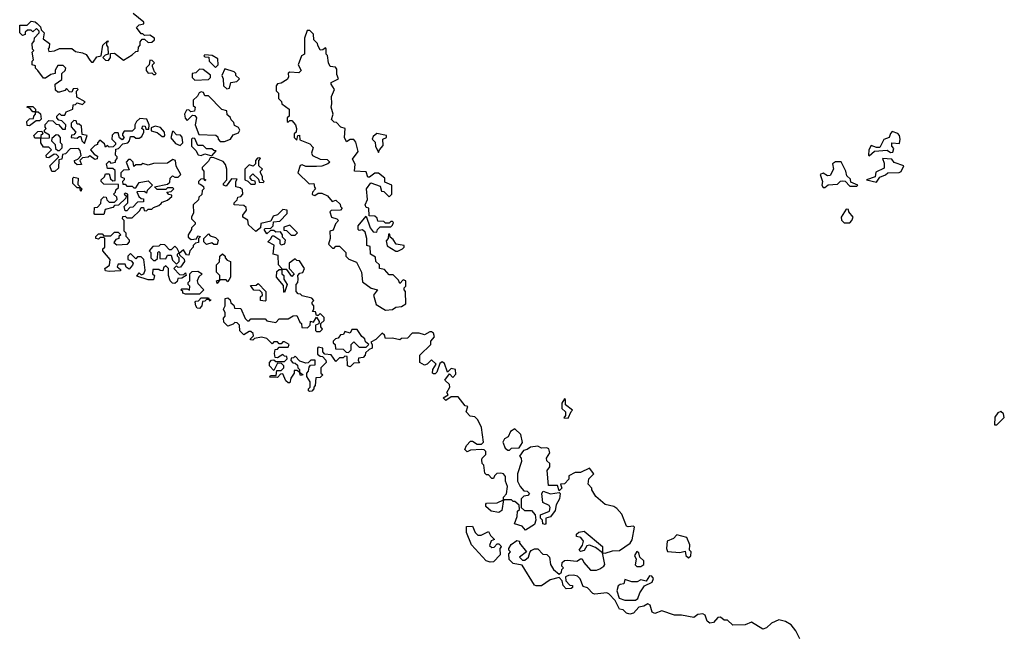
# Model space of a CAD drawing. Extents: x 2029826 to 2248070, y 228728 to 402406.
# Tile 338 of 368: x 2166710 to 2172267, y 308120 to 311589. Entities that reach past the tile are written whole.
import ezdxf

# ---------------------------------------------------------------- set-up
doc = ezdxf.new("R2010")
doc.units = 0

msp = doc.modelspace()

# ---------------------------------------------------------------- linework, layer by layer
at = {"layer": '0CON10XD'}
for points in [[(2167508.3, 310551.7), (2167515, 310560), (2167545, 310570), (2167568.3, 310591.7), (2167568.3, 310598.3), (2167551.7, 310601.7), (2167540, 310615), (2167565, 310620), (2167580, 310635), (2167575, 310640), (2167545, 310640), (2167535, 310630), (2167485, 310630), (2167470, 310645), (2167545, 310660), (2167558.3, 310671.7), (2167560, 310695), (2167571.7, 310708.3), (2167585, 310700), (2167605, 310700), (2167620, 310715), (2167593, 310763), (2167590, 310795), (2167575, 310800), (2167545, 310780), (2167465, 310777.5), (2167435, 310767.5), (2167405, 310777.5), (2167395, 310770), (2167365, 310770), (2167355, 310760), (2167350, 310785), (2167335, 310800), (2167325, 310800), (2167310, 310785), (2167328.3, 310741.7), (2167295, 310740), (2167280, 310725), (2167281.7, 310701.7), (2167300, 310695), (2167300, 310685), (2167290, 310675), (2167291.7, 310661.7), (2167305, 310660), (2167315, 310650), (2167345, 310650), (2167355, 310640), (2167365, 310640), (2167385, 310670), (2167435, 310680), (2167460, 310655), (2167430, 310625), (2167425, 310610), (2167415, 310620), (2167371.7, 310618.3), (2167381.7, 310591.7), (2167395, 310580), (2167408.3, 310578.3), (2167408.3, 310561.7), (2167375, 310560), (2167348.3, 310531.7), (2167331.7, 310528.3), (2167315, 310510), (2167305, 310510), (2167300, 310535), (2167320, 310555), (2167320, 310605), (2167305, 310610), (2167300, 310605), (2167310, 310595), (2167308.3, 310581.7), (2167268.3, 310541.7), (2167245, 310540), (2167235, 310530), (2167191.7, 310518.3), (2167185, 310490), (2167135, 310490), (2167130, 310495), (2167131.7, 310528.3), (2167148.3, 310531.7), (2167168.3, 310551.7), (2167170, 310575), (2167185, 310590), (2167198.3, 310588.3), (2167201.7, 310571.7), (2167215, 310560), (2167245, 310560), (2167260, 310575), (2167258.3, 310588.3), (2167240, 310605), (2167250, 310615), (2167251.7, 310628.3), (2167268.3, 310641.7), (2167268.3, 310658.3), (2167185, 310660), (2167170, 310675), (2167170, 310685), (2167188.3, 310701.7), (2167195, 310720), (2167215, 310720), (2167221.7, 310691.7), (2167235, 310680), (2167248.3, 310681.7), (2167248.3, 310738.3), (2167235, 310750), (2167205, 310750), (2167200, 310775), (2167215, 310790), (2167225, 310780), (2167250, 310785), (2167250, 310795), (2167260, 310805), (2167260, 310815), (2167250, 310825), (2167251.7, 310858.3), (2167268.3, 310861.7), (2167291.7, 310888.3), (2167320, 310895), (2167330, 310905), (2167335, 310930), (2167355, 310930), (2167365, 310920), (2167385, 310920), (2167400, 310930), (2167410, 310955), (2167410, 310965), (2167400, 310975), (2167405, 310990), (2167418.3, 310988.3), (2167421.7, 310971.7), (2167438.3, 310971.7), (2167440, 310995), (2167428.3, 311028.3), (2167388.3, 311031.7), (2167370, 311015), (2167360, 310995), (2167360, 310975), (2167345, 310960), (2167300, 310960), (2167290, 310945), (2167290, 310935), (2167300, 310925), (2167288.3, 310911.7), (2167273, 310923), (2167265, 310950), (2167245, 310950), (2167231.7, 310938.3), (2167230, 310915), (2167250, 310895), (2167250, 310885), (2167238.3, 310871.7), (2167215, 310870), (2167205, 310880), (2167195, 310870), (2167188.3, 310888.3), (2167161.7, 310908.3), (2167150, 310895), (2167150, 310885), (2167135, 310880), (2167110, 310855), (2167130, 310830), (2167148.3, 310818.3), (2167147, 310803), (2167135, 310800), (2167105, 310820), (2167097, 310813), (2167065, 310810), (2167050, 310795), (2167058.3, 310771.7), (2167035, 310770), (2167021.7, 310781.7), (2167020, 310795), (2167038.3, 310801.7), (2167057.5, 310822.5), (2167051.7, 310851.7), (2167041.7, 310861.7), (2166995, 310860), (2166968.3, 310831.7), (2166951.7, 310828.3), (2166948.3, 310801.7), (2166931.7, 310798.3), (2166928.3, 310751.7), (2166908.3, 310731.7), (2166891.7, 310731.7), (2166880, 310765), (2166930, 310815), (2166918.3, 310828.3), (2166905, 310830), (2166875, 310810), (2166861.7, 310811.7), (2166860, 310825), (2166890, 310855), (2166875, 310870), (2166845, 310870), (2166830, 310895), (2166830, 310920), (2166795, 310920), (2166790, 310935), (2166811.7, 310958.3), (2166835, 310960), (2166840, 310945), (2166830, 310935), (2166830, 310920), (2166878.3, 310921.7), (2166878.3, 310938.3), (2166850, 310955), (2166850, 310965), (2166860, 310975), (2166853, 310983), (2166853, 310997), (2166875, 311020), (2166897.5, 311017.5), (2166915, 311000), (2166928.3, 310998.3), (2166951.7, 310971.7), (2166968.3, 310971.7), (2166970, 310995), (2166948.3, 311018.3), (2166931.7, 311021.7), (2166920, 311035), (2166920, 311045), (2166935, 311060), (2166945, 311050), (2166965, 311050), (2166971.7, 311068.3), (2167010, 311085), (2167011.7, 311108.3), (2167025, 311110), (2167035, 311120), (2167065, 311110), (2167080, 311125), (2167031.7, 311151.7), (2167030, 311185), (2167040, 311195), (2167035, 311200), (2167011.7, 311198.3), (2167005, 311180), (2166991.7, 311181.7), (2166975, 311200), (2166965, 311190), (2166935, 311180), (2166925, 311180), (2166911.7, 311191.7), (2166910, 311225), (2166948.3, 311251.7), (2166947.5, 311285), (2166967, 311303), (2166970, 311315), (2166955, 311330), (2166925, 311330), (2166910, 311305), (2166910, 311285), (2166885, 311280), (2166855, 311260), (2166845, 311260), (2166811.7, 311301.7), (2166800, 311315), (2166798.3, 311328.3), (2166780, 311335), (2166780, 311355), (2166787.5, 311362.5), (2166780, 311405), (2166790, 311415), (2166782.5, 311422.5), (2166780, 311455), (2166791.7, 311468.3), (2166793, 311487), (2166820, 311515), (2166820, 311525), (2166805, 311540), (2166785, 311520), (2166775, 311530), (2166755, 311530), (2166741.7, 311518.3), (2166740, 311505), (2166725, 311500), (2166710, 311515), (2166711.7, 311558.3), (2166751.7, 311558.3), (2166775, 311580), (2166797, 311577), (2166808.3, 311568.3), (2166828.3, 311548.3), (2166831.7, 311531.7), (2166847.5, 311515), (2166841.7, 311481.7), (2166877.5, 311455), (2166877, 311433), (2166870, 311425), (2166875, 311410), (2166907, 311413), (2166935, 311427.5), (2167005, 311427.5), (2167025, 311410), (2167065, 311402.5), (2167085, 311392.5), (2167105, 311360), (2167115, 311350), (2167125, 311350), (2167145, 311380), (2167170, 311385), (2167180, 311445), (2167205, 311470), (2167210, 311465), (2167200, 311460), (2167200, 311445), (2167207.5, 311435), (2167210, 311395), (2167191.7, 311388.3), (2167180, 311375), (2167195, 311360), (2167211.7, 311358.3), (2167222.5, 311375), (2167221.7, 311398.3), (2167245, 311400), (2167295, 311360), (2167345, 311390), (2167365, 311410), (2167378.3, 311411.7), (2167380, 311435), (2167390, 311445), (2167390, 311465), (2167401.7, 311478.3), (2167415, 311480), (2167435, 311460), (2167455, 311462.5), (2167470, 311475), (2167470, 311485), (2167445, 311502.5), (2167415, 311500), (2167405, 311510), (2167395, 311510), (2167370, 311545), (2167385, 311560), (2167410, 311565), (2167410, 311575), (2167350, 311625)], [(2168775, 309950), (2168815, 309952.5), (2168833, 309967), (2168865, 309970), (2168890, 309985), (2168887.5, 310055), (2168880, 310065), (2168880, 310075), (2168890, 310085), (2168890, 310115), (2168875, 310120), (2168855, 310100), (2168848.3, 310118.3), (2168818.3, 310148.3), (2168795, 310150), (2168768.3, 310178.3), (2168740, 310185), (2168740, 310205), (2168720, 310225), (2168718.3, 310248.3), (2168690, 310265), (2168688.3, 310308.3), (2168670, 310315), (2168670, 310355), (2168660.7, 310390.7), (2168645, 310402.5), (2168625, 310400), (2168620, 310405), (2168620, 310425), (2168665, 310480), (2168687.5, 310415), (2168705, 310392.5), (2168725, 310390), (2168730, 310405), (2168745, 310420), (2168805, 310420), (2168815, 310430), (2168820, 310445), (2168815, 310450), (2168805, 310450), (2168795, 310440), (2168775, 310440), (2168765, 310450), (2168731.7, 310451.7), (2168728.3, 310468.3), (2168715, 310480), (2168681.7, 310481.7), (2168680, 310525), (2168665, 310530), (2168660, 310545), (2168672.5, 310575), (2168667.5, 310635), (2168691.7, 310668.3), (2168745, 310650), (2168751.7, 310621.7), (2168765, 310620), (2168795, 310590), (2168810, 310605), (2168810, 310655), (2168771.7, 310671.7), (2168770, 310695), (2168735, 310722.5), (2168715, 310722.5), (2168685, 310700), (2168675, 310700), (2168665, 310730), (2168600, 310735), (2168603, 310773), (2168588.3, 310801.7), (2168620, 310845), (2168607, 310897), (2168595, 310912.5), (2168575, 310912.5), (2168555, 310900), (2168543.3, 310925), (2168547.5, 310975), (2168521.7, 310981.7), (2168498.3, 311008.3), (2168485, 311010), (2168470, 311025), (2168480, 311055), (2168467.5, 311095), (2168472.5, 311115), (2168470, 311155), (2168486.7, 311195), (2168467.5, 311225), (2168467.5, 311235), (2168510, 311255), (2168500.7, 311280.7), (2168499.3, 311309.3), (2168491.7, 311321.7), (2168462.5, 311325), (2168452.5, 311345), (2168447, 311387), (2168440, 311395), (2168440, 311425), (2168435, 311430), (2168421.7, 311418.3), (2168405, 311417.5), (2168392.5, 311445), (2168390, 311455), (2168370, 311475), (2168368.3, 311508.3), (2168348.3, 311528.3), (2168331.7, 311528.3), (2168317.5, 311485), (2168316.7, 311395), (2168300, 311385), (2168282.5, 311335), (2168298.3, 311301.7), (2168285, 311290), (2168235, 311292.5), (2168225, 311287.5), (2168226.7, 311265), (2168219.3, 311250.7), (2168185, 311230), (2168165, 311227.5), (2168157.5, 311215), (2168158.3, 311188.3), (2168170, 311175), (2168170, 311145), (2168188.3, 311128.3), (2168190, 311115), (2168230, 311085), (2168230, 311045), (2168220, 311035), (2168220, 311015), (2168225, 311010), (2168235, 311020), (2168245, 311020), (2168267.5, 310995), (2168272.5, 310975), (2168270, 310955), (2168260, 310945), (2168260, 310925), (2168275, 310910), (2168280, 310935), (2168288.3, 310938.3), (2168291.7, 310911.7), (2168348.3, 310888.3), (2168367, 310867), (2168357.5, 310835), (2168361.7, 310821.7), (2168405, 310802.5), (2168445, 310800), (2168460, 310785), (2168450, 310775), (2168415, 310763.3), (2168385, 310760), (2168325, 310760), (2168305, 310770), (2168293, 310767), (2168280, 310725), (2168343, 310663), (2168370, 310665), (2168373, 310643), (2168380, 310635), (2168362.5, 310615), (2168360, 310605), (2168365, 310600), (2168375, 310597.5), (2168395, 310610), (2168415, 310610), (2168447.5, 310595), (2168473, 310563), (2168495, 310570), (2168518.3, 310548.3), (2168520, 310535), (2168530, 310525), (2168520, 310515), (2168468.3, 310511.7), (2168460, 310505), (2168470, 310475), (2168500, 310465), (2168510, 310455), (2168493, 310437), (2168478.3, 310401.7), (2168460, 310395), (2168462.5, 310355), (2168453, 310323), (2168475, 310300), (2168485, 310300), (2168495, 310310), (2168515, 310310), (2168550, 310275), (2168550, 310255), (2168567, 310237), (2168610, 310220), (2168640, 310165), (2168645, 310110), (2168693, 310073), (2168730, 310065), (2168706.7, 310035), (2168721.7, 309981.7), (2168775, 309950)], [(2167475, 311280), (2167480, 311285), (2167470, 311295), (2167460, 311325), (2167460, 311335), (2167470, 311345), (2167458.3, 311358.3), (2167445, 311360), (2167440, 311335), (2167423, 311317), (2167423, 311303), (2167435, 311287.5), (2167455, 311290), (2167465, 311280), (2167475, 311280)], [(2167815, 311320), (2167830, 311335), (2167828.3, 311368.3), (2167797, 311387), (2167755, 311390), (2167750, 311385), (2167755, 311380), (2167778.3, 311378.3), (2167780, 311355), (2167815, 311320)], [(2167698.3, 311248.3), (2167775, 311252.5), (2167787, 311263), (2167786.7, 311276.7), (2167745, 311307.5), (2167725, 311310), (2167705, 311290), (2167682.5, 311285), (2167683, 311263), (2167698.3, 311248.3)], [(2167878.3, 311198.3), (2167895, 311202.5), (2167902.5, 311235), (2167935, 311240), (2167950, 311255), (2167930, 311275), (2167930, 311285), (2167920, 311295), (2167868.3, 311311.7), (2167850, 311275), (2167857.5, 311255), (2167860, 311215), (2167878.3, 311198.3)], [(2167841.7, 310901.7), (2167865, 310902.5), (2167900, 310915), (2167915, 310940), (2167945, 310950), (2167952.5, 310965), (2167945, 310980), (2167921.7, 310991.7), (2167918.3, 311008.3), (2167903, 311023), (2167898.3, 311038.3), (2167881.7, 311051.7), (2167880, 311075), (2167851.7, 311081.7), (2167775, 311160), (2167755, 311160), (2167748.3, 311178.3), (2167735, 311182.5), (2167723.6, 311176.4), (2167713, 311157), (2167690, 311135), (2167690, 311105), (2167700, 311095), (2167697, 311073), (2167675, 311070), (2167665, 311080), (2167651.7, 311078.3), (2167640, 311055), (2167643, 311033), (2167655, 311020), (2167685, 311050), (2167698.3, 311048.3), (2167707.5, 311035), (2167700, 310995), (2167721.7, 310941.7), (2167817, 310937), (2167828.3, 310928.3), (2167830, 310915), (2167841.7, 310901.7)], [(2166765, 310990), (2166751.7, 310991.7), (2166750, 311015), (2166765, 311030), (2166788.3, 311031.7), (2166790, 311045), (2166800, 311055), (2166800, 311070), (2166785, 311070), (2166768.3, 311088.3), (2166750, 311095), (2166755, 311100), (2166785, 311100), (2166800, 311085), (2166800, 311070), (2166815, 311070), (2166827, 311057), (2166831.7, 311028.3), (2166821.7, 311018.3), (2166802.5, 311017.5), (2166765, 310990)], [(2167075, 310890), (2167090, 310935), (2167061.7, 310941.7), (2167058.3, 310988.3), (2167045, 311000), (2167035, 311000), (2167028.3, 311018.3), (2167015, 311020), (2167000, 311005), (2167000, 310985), (2167027.5, 310955), (2167015, 310940), (2167001.7, 310938.3), (2167000, 310925), (2167035, 310920), (2167045, 310930), (2167055, 310930), (2167060, 310905), (2167075, 310890)], [(2167525, 310930), (2167530, 310935), (2167527.5, 310955), (2167505, 310980), (2167475, 310987.5), (2167451.7, 310978.3), (2167451.7, 310961.7), (2167485, 310952.5), (2167515, 310930), (2167525, 310930)], [(2166935, 310850), (2166950, 310865), (2166950, 310885), (2166940, 310895), (2166940, 310925), (2166928.3, 310938.3), (2166915, 310940), (2166891.7, 310918.3), (2166890, 310905), (2166910, 310885), (2166911.7, 310861.7), (2166925, 310850), (2166935, 310850)], [(2167615, 310880), (2167630, 310895), (2167627, 310927), (2167618.3, 310938.3), (2167595, 310940), (2167578.3, 310958.3), (2167571.7, 310958.3), (2167563, 310923), (2167590, 310890), (2167615, 310880)], [(2167795, 310820), (2167818.3, 310848.3), (2167805, 310850), (2167795, 310860), (2167765, 310860), (2167745, 310880), (2167715, 310880), (2167698.3, 310918.3), (2167685, 310920), (2167680, 310915), (2167680, 310875), (2167705, 310850), (2167717, 310827), (2167735, 310822.5), (2167755, 310832.5), (2167795, 310820)], [(2168735, 310840), (2168740, 310855), (2168761.7, 310878.3), (2168760, 310915), (2168780, 310925), (2168780, 310935), (2168725, 310947.5), (2168705, 310930), (2168700, 310915), (2168717, 310897), (2168717.5, 310875), (2168735, 310840)], [(2171505, 310820), (2171535, 310847.5), (2171605, 310852.5), (2171625, 310840), (2171638.3, 310841.7), (2171643, 310863), (2171632.5, 310875), (2171632.5, 310895), (2171675, 310890), (2171680, 310915), (2171676.1, 310936.1), (2171666.1, 310946.1), (2171635, 310957.5), (2171623.8, 310946.2), (2171616.4, 310923.6), (2171587, 310913), (2171565, 310867.5), (2171545, 310867.5), (2171515, 310880), (2171502.5, 310855), (2171500, 310825), (2171505, 310820)], [(2169317, 309163), (2169255, 309160), (2169235, 309150), (2169222.5, 309162.5), (2169232.5, 309185), (2169255, 309210), (2169265, 309210), (2169292.5, 309192.5), (2169317, 309193), (2169327.5, 309205), (2169317, 309287), (2169295, 309330), (2169278.3, 309348.3), (2169251.7, 309351.7), (2169230, 309375), (2169240, 309405), (2169225, 309410), (2169185, 309460), (2169145, 309460), (2169115, 309440), (2169100, 309455), (2169128.3, 309471.7), (2169120, 309485), (2169137.5, 309515), (2169135, 309530), (2169110, 309555), (2169135, 309590), (2169155, 309570), (2169171.7, 309588.3), (2169170, 309615), (2169145, 309620), (2169125, 309600), (2169108.3, 309648.3), (2169095, 309657.5), (2169081.7, 309648.3), (2169065, 309600), (2169055, 309590), (2169045, 309590), (2169040, 309595), (2169042.5, 309615), (2169060, 309645), (2169035, 309670), (2169010, 309645), (2168995, 309640), (2168967.5, 309655), (2168967.5, 309695), (2169030, 309755), (2169030, 309775), (2169051.7, 309798.3), (2169045, 309820), (2169035, 309827.5), (2169025, 309827.5), (2168995, 309810), (2168965, 309820), (2168925, 309820), (2168898.3, 309791.7), (2168865, 309790), (2168855, 309782.5), (2168815, 309792.5), (2168775, 309790), (2168768.3, 309808.3), (2168755, 309820), (2168720, 309785), (2168691.7, 309768.3), (2168700, 309755), (2168700, 309735), (2168681.7, 309728.3), (2168661.7, 309708.3), (2168660, 309695), (2168648.3, 309681.7), (2168621.7, 309678.3), (2168620, 309665), (2168628.3, 309651.7), (2168595, 309650), (2168575, 309630), (2168560, 309635), (2168558.3, 309688.3), (2168545, 309690), (2168535, 309680), (2168515, 309680), (2168495, 309660), (2168468.3, 309698.3), (2168431.7, 309701.7), (2168420, 309715), (2168420, 309735), (2168395, 309740), (2168390, 309735), (2168391.7, 309701.7), (2168405, 309690), (2168418.3, 309688.3), (2168438.3, 309668.3), (2168440, 309655), (2168410, 309625), (2168410, 309595), (2168420, 309585), (2168405, 309570), (2168381.7, 309568.3), (2168377.5, 309525), (2168370, 309515), (2168370, 309505), (2168358.3, 309491.7), (2168345, 309490), (2168340, 309495), (2168340, 309505), (2168350, 309515), (2168350, 309545), (2168330, 309575), (2168330, 309595), (2168340, 309605), (2168343, 309627), (2168351.7, 309638.3), (2168378.3, 309641.7), (2168378.3, 309668.3), (2168353, 309667), (2168338.3, 309651.7), (2168325, 309650), (2168291.7, 309661.7), (2168265, 309690), (2168255, 309680), (2168241.7, 309678.3), (2168240, 309665), (2168251.7, 309651.7), (2168265, 309650), (2168278.3, 309638.3), (2168280, 309625), (2168290, 309615), (2168290, 309600), (2168310, 309585), (2168295, 309580), (2168290, 309600), (2168275, 309610), (2168260, 309610), (2168260, 309595), (2168240, 309565), (2168235, 309540), (2168225, 309540), (2168211.7, 309551.7), (2168195, 309590), (2168181.7, 309588.3), (2168165, 309570), (2168121.7, 309571.7), (2168125, 309580), (2168158.3, 309581.7), (2168161.7, 309608.3), (2168185, 309610), (2168200, 309625), (2168200, 309635), (2168188.3, 309648.3), (2168165, 309650), (2168145, 309610), (2168120, 309635), (2168120, 309655), (2168131.7, 309668.3), (2168145, 309670), (2168155, 309660), (2168205, 309660), (2168220, 309675), (2168218.3, 309688.3), (2168205, 309690), (2168195, 309700), (2168165, 309680), (2168151.7, 309681.7), (2168147.5, 309705), (2168151.7, 309728.3), (2168165, 309730), (2168175, 309740), (2168225, 309740), (2168230, 309755), (2168205, 309770), (2168195, 309770), (2168185, 309760), (2168175, 309760), (2168165, 309770), (2168145, 309770), (2168135, 309760), (2168105, 309790), (2168075, 309797.5), (2168035, 309790), (2168025, 309780), (2168011.7, 309781.7), (2168011.7, 309788.3), (2168030, 309805), (2168028.3, 309818.3), (2168015, 309830), (2168005, 309830), (2167975, 309810), (2167953, 309833), (2167950, 309865), (2167938.3, 309878.3), (2167925, 309880), (2167915, 309870), (2167885, 309860), (2167861.7, 309881.7), (2167860, 309905), (2167870, 309915), (2167870, 309935), (2167860, 309955), (2167870, 309975), (2167870, 310015), (2167885, 310020), (2167898.3, 310008.3), (2167901.7, 309991.7), (2167918.3, 309978.3), (2167921.7, 309961.7), (2167958.3, 309958.3), (2167981.7, 309901.7), (2167995, 309890), (2168005, 309890), (2168015, 309900), (2168095, 309900), (2168105, 309890), (2168155, 309880), (2168175, 309900), (2168225, 309900), (2168253, 309917), (2168275, 309920), (2168291.7, 309881.7), (2168300, 309875), (2168301.7, 309851.7), (2168335, 309850), (2168350, 309865), (2168351.7, 309888.3), (2168368.3, 309881.7), (2168385, 309910), (2168400, 309885), (2168398.3, 309871.7), (2168380, 309865), (2168380, 309835), (2168385, 309830), (2168405, 309830), (2168418.3, 309841.7), (2168410, 309855), (2168410, 309875), (2168428.3, 309891.7), (2168428.3, 309908.3), (2168405, 309930), (2168395, 309920), (2168385, 309920), (2168380, 309940), (2168361.7, 309941.7), (2168370, 309955), (2168370, 309975), (2168360, 309985), (2168360, 309995), (2168370, 310005), (2168358.3, 310018.3), (2168305, 310030), (2168295, 310040), (2168281.7, 310041.7), (2168270, 310055), (2168270, 310095), (2168280, 310105), (2168282.5, 310125), (2168280, 310145), (2168291.7, 310158.3), (2168308.3, 310161.7), (2168317.5, 310185), (2168288.3, 310228.3), (2168275, 310230), (2168265, 310240), (2168230, 310215), (2168230, 310185), (2168260, 310155), (2168245, 310140), (2168218.3, 310178.3), (2168190, 310180), (2168190, 310155), (2168200, 310145), (2168200, 310125), (2168220, 310095), (2168205, 310050), (2168200, 310055), (2168198.3, 310088.3), (2168160, 310135), (2168161.7, 310168.3), (2168175, 310180), (2168190, 310180), (2168190, 310185), (2168170, 310205), (2168168.3, 310258.3), (2168140, 310265), (2168146.7, 310316.7), (2168110, 310335), (2168128.3, 310351.7), (2168135, 310370), (2168145, 310370), (2168177.5, 310347.5), (2168177.5, 310325), (2168185, 310317.5), (2168206.4, 310323.6), (2168210, 310345), (2168192.5, 310362.5), (2168192.5, 310375), (2168181.7, 310391.7), (2168155, 310390), (2168145, 310400), (2168125, 310400), (2168105, 310380), (2168090, 310405), (2168095, 310410), (2168128.3, 310411.7), (2168140, 310425), (2168142.5, 310447.5), (2168178.3, 310451.7), (2168220, 310495), (2168220, 310515), (2168195, 310517.5), (2168165, 310487.5), (2168140.7, 310479.3), (2168128.3, 310451.7), (2168071.7, 310438.3), (2168070, 310415), (2168043, 310393), (2168001.7, 310431.7), (2167998.3, 310458.3), (2167970, 310475), (2167970, 310485), (2167990, 310515), (2167988.3, 310528.3), (2167975, 310540), (2167920, 310545), (2167920, 310555), (2167938.3, 310571.7), (2167941.7, 310588.3), (2167958.3, 310591.7), (2167970, 310605), (2167968.3, 310628.3), (2167955, 310640), (2167930, 310645), (2167930, 310675), (2167938.3, 310688.3), (2167905, 310690), (2167875, 310650), (2167860, 310655), (2167860, 310665), (2167880, 310685), (2167880, 310745), (2167871.7, 310771.7), (2167858.3, 310788.3), (2167801.7, 310811.7), (2167785, 310810), (2167775, 310790), (2167740, 310755), (2167740, 310745), (2167750, 310735), (2167750, 310690), (2167760, 310685), (2167755, 310680), (2167750, 310690), (2167731.7, 310688.3), (2167720, 310675), (2167720, 310665), (2167731.7, 310658.3), (2167748.3, 310648.3), (2167750, 310635), (2167740, 310625), (2167738.3, 310601.7), (2167721.7, 310588.3), (2167718.3, 310571.7), (2167690, 310545), (2167691.7, 310498.3), (2167680, 310475), (2167680, 310465), (2167700, 310445), (2167700, 310435), (2167680, 310415), (2167680, 310405), (2167660, 310375), (2167661.7, 310361.7), (2167678.3, 310348.3), (2167708.3, 310351.7), (2167715, 310370), (2167730, 310365), (2167720, 310355), (2167718.3, 310331.7), (2167701.7, 310328.3), (2167690, 310315), (2167690, 310305), (2167670, 310285), (2167665, 310260), (2167651.7, 310261.7), (2167635, 310290), (2167610, 310270), (2167611.7, 310261.7), (2167638.3, 310238.3), (2167640, 310225), (2167618.3, 310191.7), (2167605, 310190), (2167595, 310200), (2167580, 310185), (2167611.7, 310151.7), (2167635, 310150), (2167645, 310160), (2167650, 310145), (2167625, 310130), (2167601.7, 310128.3), (2167598.3, 310111.7), (2167585, 310100), (2167571.7, 310101.7), (2167560, 310115), (2167550, 310145), (2167550, 310185), (2167535, 310200), (2167521.7, 310188.3), (2167517.5, 310172.5), (2167503, 310173), (2167495, 310180), (2167461.7, 310178.3), (2167460, 310155), (2167470, 310145), (2167465, 310120), (2167435, 310120), (2167371.7, 310141.7), (2167385, 310160), (2167395, 310150), (2167410, 310155), (2167417.5, 310175), (2167410, 310235), (2167395, 310250), (2167375, 310250), (2167365, 310240), (2167335, 310270), (2167320, 310255), (2167320, 310235), (2167338.3, 310228.3), (2167350, 310215), (2167347, 310203), (2167328.3, 310181.7), (2167311.7, 310191.7), (2167305, 310210), (2167265, 310210), (2167260, 310195), (2167278.3, 310178.3), (2167278.3, 310171.7), (2167215, 310167.5), (2167195, 310172.5), (2167190, 310185), (2167216.7, 310203.3), (2167220, 310235), (2167180, 310285), (2167180, 310295), (2167190, 310305), (2167190, 310355), (2167185, 310360), (2167165, 310360), (2167155, 310350), (2167140, 310355), (2167140, 310365), (2167155, 310380), (2167175, 310380), (2167185, 310370), (2167225, 310370), (2167245, 310390), (2167265, 310390), (2167280, 310375), (2167270, 310365), (2167270, 310355), (2167251.7, 310348.3), (2167241.7, 310331.7), (2167258.3, 310318.3), (2167318.3, 310321.7), (2167330, 310335), (2167330, 310345), (2167310, 310365), (2167310, 310385), (2167300, 310395), (2167300, 310455), (2167290, 310465), (2167291.7, 310478.3), (2167305, 310480), (2167315, 310470), (2167345, 310470), (2167388.3, 310511.7), (2167395, 310530), (2167408.3, 310528.3), (2167411.7, 310511.7), (2167425, 310510), (2167435, 310520), (2167455, 310520), (2167465, 310530), (2167495, 310540), (2167508.3, 310551.7)], [(2168035, 310660), (2168040, 310665), (2168038.3, 310678.3), (2168021.7, 310681.7), (2168010, 310695), (2168010, 310705), (2168025, 310720), (2168058.3, 310688.3), (2168061.7, 310671.7), (2168085, 310670), (2168090, 310675), (2168080, 310685), (2168080, 310705), (2168070, 310725), (2168070, 310735), (2168080, 310745), (2168060, 310765), (2168060, 310795), (2168070, 310805), (2168065, 310810), (2168051.7, 310808.3), (2168040, 310795), (2168040, 310775), (2168028.3, 310761.7), (2168005, 310770), (2167980, 310745), (2167980, 310685), (2167998.3, 310678.3), (2168015, 310660), (2168035, 310660)], [(2171545, 310672.5), (2171565, 310700), (2171597, 310713), (2171610, 310725), (2171673, 310727), (2171685, 310732.5), (2171700, 310765), (2171645, 310782.5), (2171631.7, 310801.7), (2171580, 310805), (2171588.8, 310778.8), (2171588.8, 310751.2), (2171541.7, 310728.3), (2171538.3, 310701.7), (2171490, 310685), (2171545, 310672.5)], [(2171255, 310642.5), (2171273, 310657), (2171325, 310660), (2171343, 310677), (2171355, 310680), (2171368.3, 310678.3), (2171395, 310650), (2171435, 310650), (2171440, 310655), (2171401.7, 310671.7), (2171398.3, 310688.3), (2171378.3, 310708.3), (2171372.5, 310735), (2171346.7, 310786.7), (2171315, 310787.5), (2171297.5, 310775), (2171302.5, 310745), (2171285, 310710), (2171268.3, 310708.3), (2171245, 310722.5), (2171227.5, 310715), (2171240, 310675), (2171237.5, 310655), (2171245, 310642.5), (2171255, 310642.5)], [(2167055, 310620), (2167050, 310640), (2167035, 310640), (2167010, 310665), (2167010, 310695), (2167015, 310700), (2167040, 310695), (2167038.3, 310658.3), (2167060, 310635), (2167055, 310620)], [(2171395, 310442.5), (2171406.7, 310455), (2171413.3, 310475), (2171390, 310505), (2171388.3, 310518.3), (2171375, 310520), (2171346.7, 310475), (2171347.5, 310457.5), (2171363, 310443), (2171395, 310442.5)], [(2168265, 310372.5), (2168277, 310387), (2168235, 310430), (2168201.7, 310418.3), (2168201.7, 310401.7), (2168215, 310400), (2168242.5, 310372.5), (2168265, 310372.5)], [(2167825, 310320), (2167805, 310320), (2167795, 310330), (2167765, 310320), (2167750, 310335), (2167750, 310355), (2167775, 310380), (2167785, 310370), (2167815, 310360), (2167830, 310345), (2167825, 310320)], [(2168845, 310282.5), (2168870, 310295), (2168880, 310305), (2168880, 310315), (2168835, 310322.5), (2168818.3, 310348.3), (2168801.7, 310361.7), (2168798.3, 310378.3), (2168791.7, 310378.3), (2168790, 310355), (2168778.3, 310341.7), (2168783.3, 310313.3), (2168833, 310283), (2168845, 310282.5)], [(2167595, 310210), (2167610, 310225), (2167610, 310245), (2167600, 310255), (2167600, 310265), (2167610, 310275), (2167598.3, 310298.3), (2167585, 310310), (2167565, 310290), (2167555, 310290), (2167528.3, 310318.3), (2167505, 310320), (2167495, 310310), (2167461.7, 310308.3), (2167440, 310285), (2167450, 310275), (2167450, 310245), (2167465, 310230), (2167475, 310230), (2167488.3, 310241.7), (2167490, 310275), (2167495, 310280), (2167500, 310275), (2167501.7, 310241.7), (2167535, 310240), (2167545, 310260), (2167565, 310260), (2167571.7, 310231.7), (2167595, 310210)], [(2167825, 310100), (2167820, 310115), (2167840, 310120), (2167840, 310145), (2167820, 310165), (2167820, 310205), (2167838.3, 310221.7), (2167840, 310255), (2167855, 310267.5), (2167870, 310255), (2167870, 310245), (2167881.7, 310231.7), (2167900, 310225), (2167900, 310135), (2167885, 310110), (2167875, 310120), (2167840, 310120), (2167825, 310100)], [(2167725, 310040), (2167645, 310040), (2167630, 310045), (2167630, 310055), (2167620, 310065), (2167625, 310070), (2167655, 310070), (2167668.3, 310061.7), (2167670, 310085), (2167660, 310095), (2167660, 310105), (2167670, 310115), (2167670, 310155), (2167683, 310167), (2167715, 310170), (2167740, 310155), (2167721.7, 310138.3), (2167712.5, 310115), (2167715, 310100), (2167750, 310065), (2167725, 310040)], [(2168095, 310000), (2168070, 310005), (2168070, 310025), (2168080, 310035), (2168078.3, 310048.3), (2168065, 310060), (2168031.7, 310061.7), (2168011.7, 310088.3), (2168045, 310090), (2168055, 310100), (2168100, 310055), (2168100, 310005), (2168095, 310000)], [(2167725, 309960), (2167711.7, 309961.7), (2167703.3, 309973.3), (2167700, 309995), (2167705, 310000), (2167718.3, 310001.7), (2167735, 310020), (2167775, 310020), (2167780, 310010), (2167788.3, 310008.3), (2167785, 310000), (2167780, 310010), (2167765, 310010), (2167755, 310000), (2167741.7, 309998.3), (2167737.5, 309975), (2167725, 309960)], [(2168565, 309710), (2168580, 309725), (2168580, 309755), (2168595, 309770), (2168625, 309740), (2168665, 309740), (2168680, 309755), (2168661.7, 309771.7), (2168658.3, 309788.3), (2168641.7, 309801.7), (2168615, 309840), (2168585, 309840), (2168575, 309820), (2168545, 309830), (2168538.3, 309811.7), (2168520, 309810), (2168508.3, 309791.7), (2168491.7, 309788.3), (2168480, 309775), (2168480, 309765), (2168490, 309755), (2168491.7, 309731.7), (2168535, 309730), (2168551.7, 309711.7), (2168565, 309710)], [(2169805, 309340), (2169821.7, 309378.3), (2169830, 309385), (2169790, 309415), (2169790, 309445), (2169785, 309450), (2169770, 309425), (2169770, 309395), (2169790, 309375), (2169790, 309355), (2169781.7, 309341.7), (2169805, 309340)], [(2172225, 309302.5), (2172267, 309343), (2172262.5, 309365), (2172247, 309377), (2172230.7, 309369.3), (2172214, 309346), (2172212.5, 309302.5), (2172225, 309302.5)], [(2169475, 309160), (2169485, 309170), (2169528.3, 309171.7), (2169547.5, 309202.5), (2169538.3, 309248.3), (2169505, 309280), (2169480, 309265), (2169467.5, 309235), (2169447, 309223), (2169437.5, 309205), (2169450.7, 309170.7), (2169465, 309160), (2169475, 309160)], [(2171113.3, 308095), (2171089.7, 308139.7), (2171064.2, 308174.2), (2171032.7, 308192.7), (2170995, 308201.2), (2170953, 308183), (2170924.1, 308155.9), (2170905, 308148.8), (2170839.5, 308189.5), (2170805, 308174.3), (2170735, 308172), (2170705, 308200), (2170685, 308200), (2170665, 308217.5), (2170650, 308215), (2170625, 308187.5), (2170605, 308183.8), (2170590, 308195), (2170579.1, 308229.1), (2170565.7, 308235.7), (2170538.1, 308231.9), (2170514.2, 308215.8), (2170445, 308228.6), (2170405, 308228.8), (2170335, 308252.5), (2170295, 308236.7), (2170280, 308245), (2170267.5, 308285), (2170255, 308292.5), (2170231.7, 308278.3), (2170205, 308272.5), (2170175, 308240), (2170153.9, 308233.9), (2170135, 308240), (2170115, 308257.5), (2170095, 308262.5), (2170071.2, 308311.2), (2170035, 308348.8), (2170024.2, 308354.2), (2169956.2, 308346.2), (2169945, 308350), (2169915, 308382.5), (2169890.7, 308390.7), (2169873.6, 308433.6), (2169858.8, 308448.8), (2169835, 308453.8), (2169807.5, 308452.5), (2169790, 308445), (2169791.7, 308421.7), (2169815, 308397.5), (2169830, 308395), (2169830, 308385), (2169821.7, 308378.3), (2169795, 308377.5), (2169777.5, 308395), (2169771.7, 308421.7), (2169755, 308440), (2169703, 308427), (2169655, 308393.8), (2169625, 308393.3), (2169615, 308397.5), (2169545, 308510), (2169495, 308520), (2169471.7, 308541.7), (2169470, 308575), (2169480, 308585), (2169470, 308595), (2169470, 308605), (2169483.3, 308626.7), (2169515, 308650), (2169530, 308645), (2169530, 308635), (2169570, 308585), (2169530, 308555), (2169548.3, 308538.3), (2169561.7, 308538.3), (2169582.5, 308555), (2169588.3, 308581.7), (2169597, 308593), (2169615, 308602.5), (2169635, 308602.5), (2169663.3, 308573.3), (2169685, 308570), (2169700, 308555), (2169706.7, 308515), (2169722.5, 308485), (2169755, 308460), (2169768.3, 308471.7), (2169770, 308485), (2169780, 308495), (2169770, 308505), (2169772.5, 308525), (2169785, 308536.7), (2169800.5, 308539.5), (2169855, 308533.3), (2169875, 308546.7), (2169885, 308546.7), (2169893.3, 308525), (2169931.9, 308481.9), (2169965, 308482.5), (2169985, 308490), (2170007.5, 308505), (2170012.5, 308515), (2170000, 308580), (2169960, 308610), (2169925, 308623.8), (2169910.7, 308619.3), (2169895, 308593.3), (2169875, 308586.7), (2169866.7, 308595), (2169886.7, 308623.3), (2169892.5, 308645), (2169877, 308667), (2169851.7, 308671.7), (2169852.5, 308685), (2169865, 308697.5), (2169895, 308702.5), (2170000, 308615), (2170000, 308580), (2170015, 308577.5), (2170055, 308591.2), (2170095, 308593.8), (2170156.2, 308633.8), (2170166.4, 308653.6), (2170180, 308725), (2170175, 308730), (2170145, 308726.7), (2170135, 308731.2), (2170107.7, 308797.7), (2170079.5, 308829.5), (2170062.3, 308842.3), (2170015, 308853.3), (2169961.7, 308898.3), (2169940, 308935), (2169940, 308945), (2169918.3, 308968.3), (2169921.7, 308998.3), (2169950, 309025), (2169925, 309057.5), (2169875, 309032.5), (2169845, 309032.5), (2169810, 309015), (2169810, 308995), (2169785, 308970), (2169761.7, 308968.3), (2169770, 308945), (2169755, 308930), (2169745, 308960), (2169695, 308960), (2169687.5, 309045), (2169702.5, 309065), (2169702.5, 309085), (2169685, 309100), (2169682.5, 309115), (2169702.5, 309145), (2169697, 309167), (2169685, 309172.5), (2169655, 309170), (2169635, 309182.5), (2169593, 309177), (2169575, 309163.3), (2169552.5, 309157.5), (2169530, 309125), (2169540, 309115), (2169542.5, 309095), (2169520, 309025), (2169520, 308985), (2169533.9, 308953.9), (2169555, 308930), (2169575, 308927.5), (2169587.5, 308915), (2169577, 308903), (2169555, 308900), (2169540, 308885), (2169540, 308835), (2169558.3, 308818.3), (2169598.8, 308818.8), (2169620, 308795), (2169622.5, 308765), (2169615, 308740), (2169565, 308707.5), (2169545, 308730), (2169503, 308743), (2169517.5, 308785), (2169520, 308815), (2169530, 308825), (2169528.3, 308848.3), (2169505, 308870), (2169495, 308870), (2169485, 308880), (2169440, 308880), (2169431.7, 308818.3), (2169415, 308807.5), (2169370, 308815), (2169341.7, 308841.7), (2169340, 308855), (2169345, 308860), (2169405, 308862.5), (2169440, 308880), (2169440, 308895), (2169457, 308913), (2169463.6, 308953.6), (2169452.5, 308985), (2169451.7, 309011.7), (2169440, 309025), (2169425, 309030), (2169403, 309027), (2169390, 309015), (2169385, 309000), (2169375, 309000), (2169355, 309020), (2169345, 309020), (2169335, 309030), (2169330, 309075), (2169320, 309085), (2169317.5, 309105), (2169320, 309115), (2169340, 309135), (2169341.7, 309151.7), (2169331.7, 309161.7), (2169317, 309163)], [(2169675, 308740), (2169663, 308743), (2169660, 308765), (2169650, 308775), (2169650, 308795), (2169700, 308815), (2169703.3, 308835), (2169698, 308848), (2169662.5, 308865), (2169657.5, 308915), (2169665, 308927.5), (2169705, 308912.5), (2169755, 308920), (2169760, 308915), (2169756.7, 308885), (2169738.3, 308851.7), (2169731.7, 308818.3), (2169706.7, 308783.3), (2169680, 308775), (2169680, 308745), (2169675, 308740)], [(2169365, 308527.5), (2169343.3, 308535), (2169260, 308625), (2169232.5, 308695), (2169231.7, 308728.3), (2169265, 308730), (2169280, 308695), (2169295, 308680), (2169315, 308680), (2169355, 308700), (2169367, 308677), (2169390, 308655), (2169371.7, 308648.3), (2169361.7, 308621.7), (2169375, 308610), (2169388.3, 308611.7), (2169405, 308630), (2169415, 308630), (2169425, 308620), (2169427, 308613), (2169420, 308605), (2169421.7, 308568.3), (2169385, 308530), (2169365, 308527.5)], [(2170485, 308552.5), (2170497, 308563), (2170500, 308585), (2170490, 308595), (2170492.5, 308625), (2170475, 308666.7), (2170418.3, 308681.7), (2170400, 308660), (2170363.6, 308646.4), (2170360, 308605), (2170367, 308587), (2170435, 308582.5), (2170465, 308590), (2170470, 308565), (2170485, 308552.5)], [(2170215, 308503.3), (2170232.5, 308515), (2170232.5, 308535), (2170210, 308555), (2170205, 308580), (2170193, 308587), (2170180, 308565), (2170190, 308545), (2170183, 308513), (2170193.6, 308503.6), (2170215, 308503.3)], [(2170125, 308312.5), (2170185, 308313.3), (2170198.3, 308321.7), (2170210, 308355), (2170237, 308393), (2170280, 308415), (2170287.5, 308435), (2170278.3, 308448.3), (2170265, 308450), (2170245, 308420), (2170215, 308426.7), (2170195, 308416.7), (2170165, 308416.7), (2170125, 308430), (2170120, 308405), (2170098.3, 308401.7), (2170087, 308393), (2170080, 308365), (2170093.3, 308323.3), (2170125, 308312.5)]]:
    msp.add_lwpolyline(points, dxfattribs=at)

doc.saveas('drawing.dxf')
